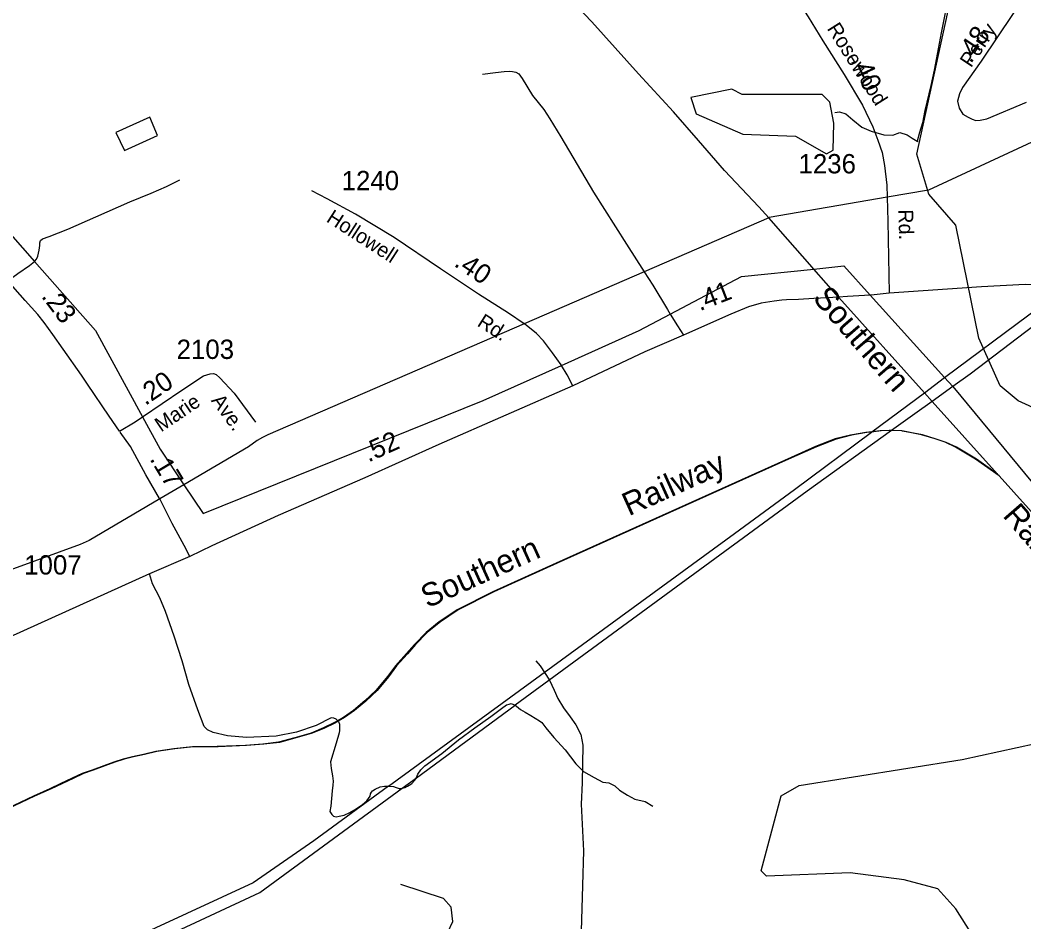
# Model space of a CAD drawing. Extents: x 2206922 to 2357709, y 510027 to 673830.
# Drawn here: x 2278046 to 2284540, y 598510 to 604340 of the extents above; entities that cross this region are included whole.
import ezdxf

# ---------------------------------------------------------------- set-up
doc = ezdxf.new("R2010")
doc.units = 0
for name, color, linetype in [('Exist Boundary Political Urban Extension UEB', 7, 'Continuous'), ('Exist Hydrographic Creek Single Shore', 7, 'Continuous'), ('Exist Hydrographic Misc Water Feature', 7, 'Continuous'), ('Exist Hydrographic Pond Under 1500 Sq Ft', 7, 'Continuous'), ('Exist Railroad Mainline', 7, 'Continuous'), ('Exist Railroad Mainline Label', 7, 'Continuous'), ('Exist Railroad Siding', 7, 'Continuous'), ('Exist Road Non-System Type 51', 7, 'Continuous'), ('Exist Road Primary NC Attributed', 7, 'Continuous'), ('Exist Road Primary NC Mileage Hundredths English Label', 7, 'Continuous'), ('Exist Road Secondary Mileage Hundredths English Label', 7, 'Continuous'), ('Exist Road Secondary Type 51 Attributed', 7, 'Continuous'), ('Exist Road Secondary Type 51 Label', 7, 'Continuous'), ('Exist Road Secondary Type 51 Number Label', 7, 'Continuous'), ('Exist Utilities Electrical Transmission Line', 7, 'Continuous')]:
    doc.layers.add(name, color=color, linetype=linetype)

msp = doc.modelspace()

# ---------------------------------------------------------------- linework, layer by layer
at = {"layer": 'Exist Boundary Political Urban Extension UEB'}
for p, q in [((2283544.6, 602562.6), (2284026.3, 602029)), ((2284026.3, 602029), (2284079.1, 601970.5))]:
    msp.add_line(p, q, dxfattribs=at)
for points in [[(2277479.7, 603141), (2277733, 603238.4), (2278139.1, 602779.4)], [(2278139.1, 602779.4), (2278534, 602333.1), (2278838.1, 601775.5)], [(2282251.6, 602438.5), (2282713, 602681.3), (2283180.3, 602730.4)], [(2283180.3, 602730.4), (2283374.6, 602750.9), (2283544.6, 602562.6)], [(2281548.7, 602107.8), (2282051.3, 602333.1), (2282251.6, 602438.5)], [(2279105.8, 601336.1), (2279230.5, 601149.2), (2281041.4, 601880.4), (2281548.7, 602107.8)], [(2284079.1, 601970.5), (2286234.2, 599368.4), (2286857.2, 598623.6)], [(2278838.1, 601775.5), (2278951.9, 601567), (2279105.8, 601336.1)]]:
    msp.add_lwpolyline(points, dxfattribs=at)
at = {"layer": 'Exist Hydrographic Creek Single Shore'}
for points in [[(2284895.8, 601700), (2284502.7, 601878.5), (2284384.8, 601976), (2284248.6, 602283.7), (2284099.8, 603014.8), (2283923.6, 603215.1), (2283845.7, 603472.5), (2284045.6, 604380.1), (2283991.7, 604787.9), (2283797.7, 605087.1), (2283384.7, 605633.3), (2283178.7, 606204.8), (2283010.7, 606362.3), (2282767.7, 606508.3)], [(2286243.8, 593850.9), (2286225.7, 594008.7), (2285935.8, 594772.2), (2285951.8, 595654), (2285602.8, 596490.8), (2285254.8, 597153.8), (2284792.8, 597576.4), (2284607.7, 597790), (2284099.8, 598594), (2283982.7, 598724.2), (2283764.7, 598781.1), (2283414.7, 598827.5), (2282873.8, 598805.7), (2282840.7, 598839.2), (2282968.7, 599325.2), (2283084.8, 599391.8), (2284140.8, 599560.6), (2285088.7, 599767.7), (2285146.8, 599792.7), (2285153.7, 599969.7)], [(2286243.8, 593850.9), (2286168.7, 593865.6), (2284670.8, 595525.8), (2284585.7, 595642.4), (2284500.8, 595840.9), (2284473.8, 596015.2), (2284448.8, 596032.1), (2284276.7, 596612.8), (2284091.8, 596869.1), (2283228.7, 597335.8), (2282350.7, 597770.1), (2282033.7, 597848.8), (2281258.8, 597851.3), (2280335.6, 597732.3), (2280068.6, 597737.7), (2279968.6, 597788.9), (2279974.7, 597995.4), (2280064.7, 598154.3), (2280621.7, 598336.5), (2280811.8, 598444.1), (2280844.8, 598512.3), (2280834.7, 598604.3), (2280784.7, 598661.1), (2280508.7, 598752)]]:
    msp.add_lwpolyline(points, dxfattribs=at)
at = {"layer": 'Exist Hydrographic Misc Water Feature'}
for points in [[(2284053.8, 604509.5), (2284004.2, 604257.4), (2283958.5, 604016.9), (2283937.8, 603917), (2283899.2, 603754.5), (2283883.6, 603676.6), (2283864.2, 603612.6), (2283849.6, 603556.2), (2283852.7, 603554.4)], [(2278664.9, 603613.3), (2278720, 603497.9), (2278935.1, 603594.1), (2278883.9, 603713.3), (2278664.9, 603613.3)], [(2283315.4, 603743.2), (2283347.2, 603747.3), (2283387.4, 603733.9), (2283431.9, 603694.4), (2283490.1, 603648.7), (2283552.3, 603621.5), (2283634.3, 603598.2), (2283690.5, 603596.6), (2283736.2, 603613.3), (2283784.2, 603597.9), (2283816.8, 603576), (2283849.6, 603556.2), (2283852.7, 603554.4)], [(2281382, 600196.8), (2281409.9, 600165), (2281471, 600071.9), (2281501.5, 600008.1), (2281524.1, 599954.4), (2281560.4, 599894.6), (2281603.3, 599835), (2281641.4, 599783.4), (2281674, 599721.8), (2281685.1, 599652), (2281681.4, 599408), (2281674.6, 599270.3), (2281691, 598968.6), (2281683.6, 598744.6), (2281676.3, 598450.5), (2281681.2, 598304.6), (2281672.2, 598198.9), (2281669.9, 598082.8), (2281672.2, 598012.7), (2281682.6, 597962.9), (2281707, 597905.3)]]:
    msp.add_lwpolyline(points, dxfattribs=at)
at = {"layer": 'Exist Hydrographic Pond Under 1500 Sq Ft'}
msp.add_lwpolyline([(2283262.7, 603474.5), (2283304.8, 603499.9), (2283310.7, 603673.6), (2283284.7, 603808.5), (2283234.6, 603858.8), (2282717.7, 603859.4), (2282650.7, 603893.6), (2282384.7, 603839.9), (2282419.8, 603734.3), (2282720.8, 603603.5), (2283061.8, 603590.1), (2283262.7, 603474.5)], dxfattribs=at)
at = {"layer": 'Exist Railroad Mainline'}
msp.add_line((2284378.9, 601393.8), (2284368.5, 601405.4), dxfattribs=at)
for points in [[(2283339.6, 602549.2), (2283180.3, 602730.4), (2283154.7, 602759.6), (2283013.2, 602922.3), (2282888.6, 603061.7), (2282825.4, 603132.4), (2282603.2, 603368.2), (2282433.6, 603560.6), (2282271.8, 603747), (2282045.7, 603992.7), (2281744.6, 604327.7), (2281506.4, 604579.3), (2281381.3, 604706), (2281286.5, 604793.1), (2281212.1, 604860.4), (2281147.6, 604913.8), (2281105.1, 604951.3), (2281042.9, 604994.7), (2280956.2, 605051.9), (2280885.9, 605103.3), (2279466.6, 606053.8)], [(2284368.5, 601405.4), (2283945.9, 601875.1), (2283895.4, 601931.3), (2283342.6, 602545.7), (2283339.6, 602549.2)], [(2287893.8, 597482.5), (2286781.2, 598720.6), (2286638.8, 598879), (2284378.9, 601393.8)]]:
    msp.add_lwpolyline(points, dxfattribs=at)
at = {"layer": 'Exist Railroad Siding'}
for points in [[(2283750, 601683.7), (2283748.4, 601684), (2283683, 601686.6), (2283668.5, 601687.2), (2283610.5, 601684.6), (2283556.1, 601678.3), (2283516.7, 601673.7), (2283417, 601656.7), (2283319.3, 601631.9), (2283191.7, 601582.7), (2282990.6, 601492.8), (2281513.7, 600829.3), (2281103.7, 600643.5), (2280873, 600527.4), (2280757.7, 600450.4), (2280672.3, 600381.7), (2280597.1, 600302.9), (2280545.8, 600244.5), (2280474.6, 600165.8), (2280423.2, 600095.5), (2280348, 600006.8), (2280274.9, 599938.2), (2280201.5, 599877.5), (2280137.9, 599831), (2280100.5, 599809.9), (2280076.2, 599796.2), (2280008.6, 599763.6), (2279929, 599731.1), (2279847.1, 599706.3), (2279717.6, 599671), (2279615.7, 599660), (2279503.9, 599651.1), (2279320, 599643.3), (2279160.3, 599641.7), (2279040.4, 599628.7), (2278924.5, 599611.7), (2278844.8, 599592.9), (2278772.9, 599578.2), (2278713.2, 599561.6), (2278651.4, 599543.1), (2278587.6, 599518.6), (2278511.9, 599491.7), (2278448.2, 599469.2), (2278382.4, 599438.6), (2278309, 599403.9), (2278239.1, 599371.3), (2278131.8, 599322.3), (2277960.6, 599240.8)], [(2283750, 601683.7), (2283682.7, 601686.4), (2283675.1, 601686.7), (2283617.1, 601684.1), (2283554.1, 601676.8), (2283523.3, 601673.2), (2283423.6, 601656.2), (2283325.9, 601631.4), (2283198.3, 601582.2), (2282997.2, 601492.3), (2281520.3, 600828.8), (2281110.3, 600643), (2280879.6, 600526.9), (2280764.3, 600449.9), (2280678.9, 600381.2), (2280603.7, 600302.4), (2280552.4, 600244), (2280481.2, 600165.3), (2280429.8, 600095), (2280354.6, 600006.3), (2280281.5, 599937.7), (2280208.1, 599877), (2280144.5, 599830.5), (2280103, 599807.1), (2280082.8, 599795.7), (2280015.2, 599763.1), (2279935.6, 599730.6), (2279853.7, 599705.8), (2279724.2, 599670.5), (2279622.3, 599659.5), (2279510.5, 599650.6), (2279326.6, 599642.8), (2279166.9, 599641.2), (2279047, 599628.2), (2278931.1, 599611.2), (2278851.4, 599592.4), (2278779.5, 599577.7), (2278719.8, 599561.1), (2278658, 599542.6), (2278594.2, 599518.1), (2278518.5, 599491.2), (2278454.8, 599468.7), (2278389, 599438.1), (2278315.6, 599403.4), (2278245.7, 599370.8), (2278138.4, 599321.8), (2277967.2, 599240.3)], [(2284368.5, 601405.4), (2284232.5, 601502), (2284103.9, 601578.6), (2284035.6, 601610), (2283971.5, 601631.5), (2283883.2, 601658.7), (2283755, 601683.5), (2283750, 601683.7)], [(2284378.9, 601393.8), (2284225.9, 601502.5), (2284097.3, 601579.1), (2284029, 601610.5), (2283964.9, 601632), (2283876.6, 601659.2), (2283750, 601683.7)]]:
    msp.add_lwpolyline(points, dxfattribs=at)
at = {"layer": 'Exist Road Non-System Type 51'}
msp.add_line((2280103, 599807.1), (2280100.5, 599809.9), dxfattribs=at)
for points in [[(2281036.8, 603990.4), (2281121.5, 604000.1), (2281177.2, 604007.4), (2281211.1, 604009.8), (2281230.5, 604007.4), (2281252.3, 604002.6), (2281271.6, 603992.9), (2281293.4, 603961.4), (2281361.2, 603852.4), (2281433.9, 603762.7), (2281472.6, 603702.2), (2281542.8, 603585.9), (2281755.9, 603227.4), (2281968.9, 602890.7), (2282083, 602712.9)], [(2278139.1, 602779.4), (2278151.9, 602795.4), (2278160.2, 602813.7), (2278170.1, 602853.4), (2278173.4, 602883.2), (2278173.4, 602899.8), (2278176.7, 602914.7), (2278191.6, 602926.2), (2278233, 602941.1), (2278353.8, 602987.5), (2278535.8, 603068.6), (2278755.9, 603164.6), (2278893.2, 603220.9), (2278992.5, 603264), (2279078.5, 603307)], [(2277966.6, 602654.3), (2278031.1, 602702.7), (2278105.6, 602754.1), (2278138.7, 602778.9), (2278139.1, 602779.4)], [(2282083, 602712.9), (2282138.4, 602626.6), (2282232.8, 602469.2), (2282251.6, 602438.5)], [(2282251.6, 602438.5), (2282298.2, 602362.6), (2282337.8, 602303)], [(2280100.5, 599809.9), (2280091.2, 599820.3), (2280074.6, 599827), (2280058.1, 599828.6), (2279960.5, 599778.9), (2279833.1, 599735.9), (2279702.3, 599711.1), (2279510.4, 599702.8), (2279388, 599712.7), (2279295.3, 599734.2), (2279258.9, 599750.8), (2279237.4, 599772.3), (2279194.4, 599881.6), (2279138.1, 600043.8), (2279095.1, 600197.8), (2279042.1, 600356.7), (2278985.9, 600515.7), (2278949.3, 600605.2), (2278901.5, 600694.5), (2278882.7, 600759.4)], [(2280609.5, 599442.4), (2280610.8, 599444.5), (2280619, 599466), (2280638.9, 599492.5), (2280663.7, 599519), (2280772.9, 599598.5), (2280882.1, 599686.2), (2280988, 599764), (2281090.6, 599838.5), (2281160.1, 599889.9), (2281193.2, 599913), (2281209.8, 599918), (2281223, 599921.3), (2281237.9, 599916.4), (2281247.7, 599910.1)], [(2281247.7, 599910.1), (2281256.1, 599904.8), (2281282.6, 599883.2), (2281314, 599865), (2281350.4, 599845.2), (2281405, 599810.4), (2281419.9, 599798.8), (2281446.4, 599764), (2281499.3, 599701.1), (2281572.1, 599623.3), (2281640, 599532.3), (2281691.3, 599482.6), (2281759.1, 599444.5), (2281815.4, 599413.1), (2281853.4, 599408.1), (2281893.1, 599389.9), (2281922.9, 599361.7), (2281975.9, 599328.6), (2282022.2, 599303.8), (2282090, 599288.9), (2282139.7, 599257.4)], [(2280103, 599807.1), (2280104.4, 599805.4), (2280111.1, 599788.9), (2280112.7, 599769), (2280111.1, 599747.5), (2280108.7, 599732.6), (2280089.4, 599664.6), (2280054.5, 599544.2), (2280057.1, 599502.3), (2280067.5, 599454.3), (2280071.8, 599420.5), (2280068.1, 599394.6), (2280064.4, 599358.4), (2280055.3, 599258.5), (2280049.8, 599224.3), (2280061.4, 599204.4), (2280073, 599194.5), (2280091.2, 599189.5), (2280109.4, 599192.9), (2280142.5, 599201.1), (2280178.9, 599217.7), (2280220.3, 599240.9), (2280260, 599269), (2280288.1, 599292.2), (2280309.6, 599322), (2280312.9, 599336.9), (2280319.5, 599348.5), (2280326.2, 599358.4), (2280342.7, 599368.4), (2280374.1, 599383.3), (2280402.3, 599386.6), (2280428.8, 599386.6), (2280429.1, 599386.5)], [(2280516.9, 599374.7), (2280536.3, 599378.3), (2280552.9, 599388.2), (2280572.7, 599401.5), (2280579.3, 599404.8), (2280599.2, 599426.3), (2280609.5, 599442.4)], [(2280429.1, 599386.5), (2280460.2, 599384.9), (2280478.4, 599378.3), (2280498.2, 599371.7), (2280509.8, 599373.3), (2280516.9, 599374.7)]]:
    msp.add_lwpolyline(points, dxfattribs=at)
at = {"layer": 'Exist Road Primary NC Attributed'}
for points in [[(2278688.8, 601681.6), (2278622.5, 601778.4), (2278481.4, 601986.4), (2278442.9, 602044.5), (2278324.7, 602213), (2278257.8, 602307.5), (2278200.4, 602385.2), (2278160.6, 602437.2), (2278077.5, 602527.7), (2277966.6, 602654.3), (2277903.3, 602703.3)], [(2286167.6, 602056.5), (2285907.2, 602165.6), (2285505.3, 602322.2), (2285054.9, 602485.3), (2284860.3, 602556.6), (2284790.2, 602582.2), (2284778.5, 602585.4), (2284666, 602616.1), (2284599.8, 602629), (2284548.1, 602630.7), (2284264.1, 602614.5), (2283668.5, 602574.1)], [(2283339.6, 602549.2), (2283266.5, 602545.5), (2283179.4, 602539.4), (2283080.2, 602534.6), (2283002.7, 602532.1), (2282973.6, 602529.7), (2282924.1, 602522.9), (2282839.6, 602509), (2282758.5, 602485.9), (2282644.4, 602439.5), (2282357.3, 602312.4), (2282337.8, 602303), (2282086.7, 602194.5), (2281621.8, 601975.9)], [(2283668.5, 602574.1), (2283570, 602564.4), (2283544.6, 602562.6), (2283397.2, 602552.1), (2283339.6, 602549.2)], [(2281621.8, 601975.9), (2280754.7, 601596.8), (2280274.9, 601381.6), (2279715.8, 601136.3), (2279285.4, 600941.2), (2279144.7, 600873.3)], [(2279144.7, 600873.3), (2279106, 600943.7), (2279029.7, 601086.2), (2278949.7, 601244.2), (2278947.8, 601247.5), (2278859.5, 601399.9), (2278760, 601583.1), (2278692.1, 601676.4)]]:
    msp.add_lwpolyline(points, dxfattribs=at)
at = {"layer": 'Exist Road Secondary Type 51 Attributed'}
for points in [[(2283033.1, 604532.5), (2283142.8, 604360.3), (2283239.2, 604205.2), (2283376.3, 603987.2), (2283495.8, 603790.2), (2283562, 603649.7), (2283594.2, 603564.1), (2283623.3, 603483.3), (2283637.8, 603399.4), (2283652.3, 603271.8), (2283654.5, 603194.6), (2283658.8, 603040.9), (2283668.5, 602574.1)], [(2284570.7, 604536.3), (2284470.7, 604382.9), (2284262.5, 604074.4), (2284143, 603904.8), (2284122, 603862.9), (2284110.7, 603816), (2284120.4, 603770.8), (2284144.6, 603732), (2284179.2, 603712.9), (2284205.3, 603699.2), (2284229.4, 603691.3), (2284257.2, 603693.7), (2284299.2, 603702), (2284556.1, 603810.4)], [(2281621.8, 601975.9), (2281584.3, 602045.8), (2281548.7, 602107.8), (2281546.2, 602112.1), (2281489.9, 602189.9), (2281432, 602266), (2281385.7, 602314.1), (2281319.5, 602367), (2281305.7, 602376.5), (2281205.3, 602444.8), (2281010.1, 602569), (2280765.2, 602732.9), (2280465.7, 602934.9), (2280215.8, 603085.6), (2280032.2, 603184.9), (2279931.9, 603235.1)], [(2278688.8, 601681.6), (2278790.7, 601743.3), (2278838.1, 601775.5), (2279092.5, 601948.1), (2279231.6, 602041.2), (2279275.4, 602053.7), (2279297.4, 602055.9), (2279313.5, 602047.9), (2279337.6, 602026.3), (2279430.6, 601927.2), (2279568.1, 601740.5)], [(2279144.7, 600873.3), (2278882.7, 600759.4), (2276774.9, 599806.9)]]:
    msp.add_lwpolyline(points, dxfattribs=at)
at = {"layer": 'Exist Utilities Electrical Transmission Line'}
for p, q in [((2282888.6, 603061.7), (2282083, 602712.9)), ((2282083, 602712.9), (2281305.7, 602376.5)), ((2283895.4, 601931.3), (2284026.3, 602029)), ((2283556.1, 601678.3), (2283895.4, 601931.3)), ((2284079.1, 601970.5), (2283945.9, 601875.1)), ((2283554.1, 601676.8), (2283556.1, 601678.3)), ((2283683, 601686.6), (2283682.7, 601686.4)), ((2279105.8, 601336.1), (2278949.7, 601244.2)), ((2280609.5, 599442.4), (2281247.7, 599910.1)), ((2280516.9, 599374.7), (2280609.5, 599442.4))]:
    msp.add_line(p, q, dxfattribs=at)
for points in [[(2285134.4, 603802.1), (2283921.7, 603240.7), (2283654.5, 603194.6)], [(2283654.5, 603194.6), (2282891.9, 603063.1), (2282888.6, 603061.7)], [(2284026.3, 602029), (2284570.9, 602435.2), (2284778.5, 602585.4)], [(2284860.3, 602556.6), (2284552.1, 602325), (2284192.7, 602051.8), (2284079.1, 601970.5)], [(2281305.7, 602376.5), (2279648.8, 601659.3), (2279613.1, 601641), (2279579.3, 601622.7), (2279523.7, 601582.2), (2279105.8, 601336.1)], [(2283945.9, 601875.1), (2283833.4, 601794.6), (2283683, 601686.6)], [(2280429.1, 599386.5), (2282667.3, 601020), (2283056.4, 601305.6), (2283554.1, 601676.8)], [(2283682.7, 601686.4), (2283136.5, 601294.3), (2281247.7, 599910.1)], [(2278949.7, 601244.2), (2278492, 600974.8), (2278434.3, 600950.4), (2276571.8, 600270.3)], [(2280429.1, 599386.5), (2279945.4, 599033.6), (2279554.2, 598762), (2276202.5, 597215.3), (2273346.6, 595901.2), (2272928.5, 595719.3), (2272512.5, 595535.4), (2272145.9, 595392.1), (2272049.1, 595358.1)], [(2272051.3, 595276.1), (2272178.6, 595328.5), (2272535, 595473.8), (2272963.1, 595651.7), (2273381.1, 595845.5), (2276661.1, 597333.5), (2279596.8, 598700.4), (2280516.9, 599374.7)]]:
    msp.add_lwpolyline(points, dxfattribs=at)

# ---------------------------------------------------------------- texts
at = {"layer": 'Exist Railroad Mainline Label'}
for s, rotation, p in [('Southern', 310.96977, (2283167.3, 602538.9)), ('Railway', 24.29712, (2281983.6, 601131.8)), ('Railway', 310.96977, (2284397.1, 601133.7)), ('Southern', 24.29712, (2280681.3, 600536.1))]:
    msp.add_text(s, height=150, rotation=rotation, dxfattribs=at).set_placement(p)
at = {"layer": 'Exist Road Primary NC Mileage Hundredths English Label'}
for s, rotation, p in [('.41', 21.16146, (2282442.9, 602457.7)), ('.23', 306.95952, (2278179.4, 602552.8)), ('.52', 24.32492, (2280298.9, 601479.4)), ('.17', 301.18504, (2278881.3, 601502.8))]:
    msp.add_text(s, height=125, rotation=rotation, dxfattribs=at).set_placement(p)
at = {"layer": 'Exist Road Secondary Mileage Hundredths English Label'}
for s, rotation, p in [('.48', 56.079, (2284196.4, 604054)), ('.40', 294.74462, (2283415.6, 604078.8)), ('.40', 326.20564, (2280846.6, 602753.7)), ('.20', 34.16122, (2278855.7, 601844.9))]:
    msp.add_text(s, height=125, rotation=rotation, dxfattribs=at).set_placement(p)
at = {"layer": 'Exist Road Secondary Type 51 Label'}
for s, rotation, p in [('Rosewood', 302.25619, (2283262.5, 604285.6)), ('Perry', 56.079, (2284197.2, 604027.5)), ('Hollowell', 327.15292, (2280020.7, 603040.7)), ('Rd.', 271.24202, (2283727.7, 603115.3)), ('Rd.', 327.61518, (2280996.8, 602366.8)), ('Marie', 34.16122, (2278957.8, 601673.4)), ('Ave.', 306.37082, (2279277.9, 601879.5))]:
    msp.add_text(s, height=95, rotation=rotation, dxfattribs=at).set_placement(p)
at = {"layer": 'Exist Road Secondary Type 51 Number Label'}
for s, p in [('1236', (2283081.2, 603348.9)), ('1240', (2280125.9, 603240.1)), ('2103', (2279058.1, 602149.4)), ('1007', (2278072, 600755.6))]:
    msp.add_text(s, height=125, dxfattribs=at).set_placement(p)

doc.saveas('drawing.dxf')
